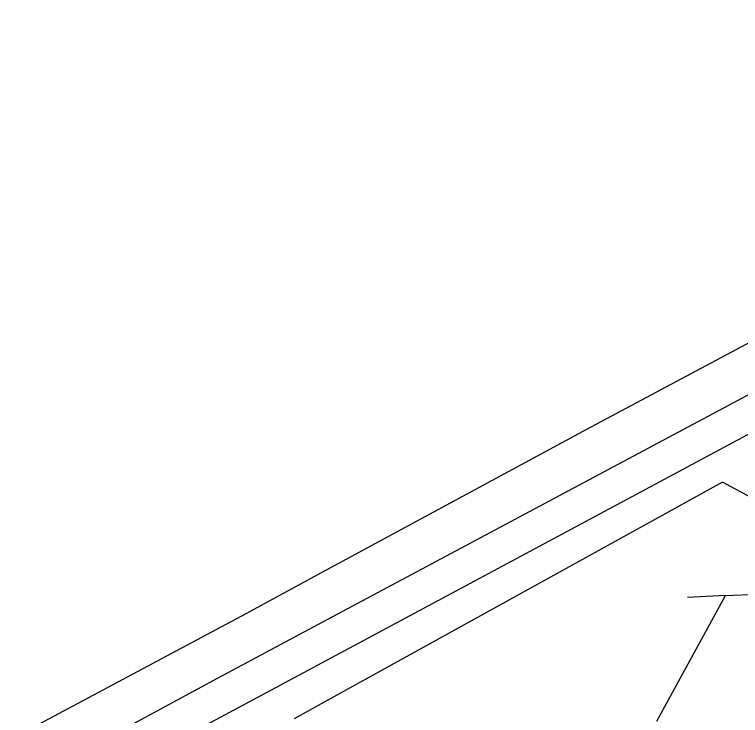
# Model space of a CAD drawing. Extents: x 159261 to 160849, y 382514 to 384534.
# Drawn here: x 159567 to 159684.3, y 384366.4 to 384479.7 of the extents above; entities that cross this region are included whole.
import ezdxf

# ---------------------------------------------------------------- set-up
doc = ezdxf.new("R2010")
doc.units = 0
doc.layers.add('BLT_Basislijn', color=7, linetype='Continuous')

msp = doc.modelspace()

# ---------------------------------------------------------------- linework, layer by layer
at = {"layer": 'BLT_Basislijn'}
for p, q in [((159714.14, 384386.52), (159681.37, 384404.11)), ((159670.75, 384365.53), (159681.86, 384385.8)), ((159681.86, 384385.8), (159675.73, 384385.51)), ((159681.86, 384385.8), (159687.42, 384386.08)), ((159617.03, 384368.6), (159612.15, 384365.9))]:
    msp.add_line(p, q, dxfattribs=at)
for points in [[(159660.14, 384413.06), (159774.28, 384473.91), (159785.34, 384479.66)], [(159662.21, 384405.78), (159704.82, 384428.52)], [(159579.36, 384354.97), (159695.11, 384417), (159703.57, 384421.08), (159721.97, 384425.49)], [(159616.7, 384389.57), (159660.14, 384413.06)], [(159620.04, 384383.27), (159662.21, 384405.78)], [(159681.37, 384404.11), (159617.03, 384368.6)], [(159566.97, 384362.93), (159604.38, 384382.91), (159616.7, 384389.57)], [(159570.39, 384356.59), (159599.88, 384372.51), (159620.04, 384383.27)]]:
    msp.add_lwpolyline(points, dxfattribs=at)

doc.saveas('drawing.dxf')
